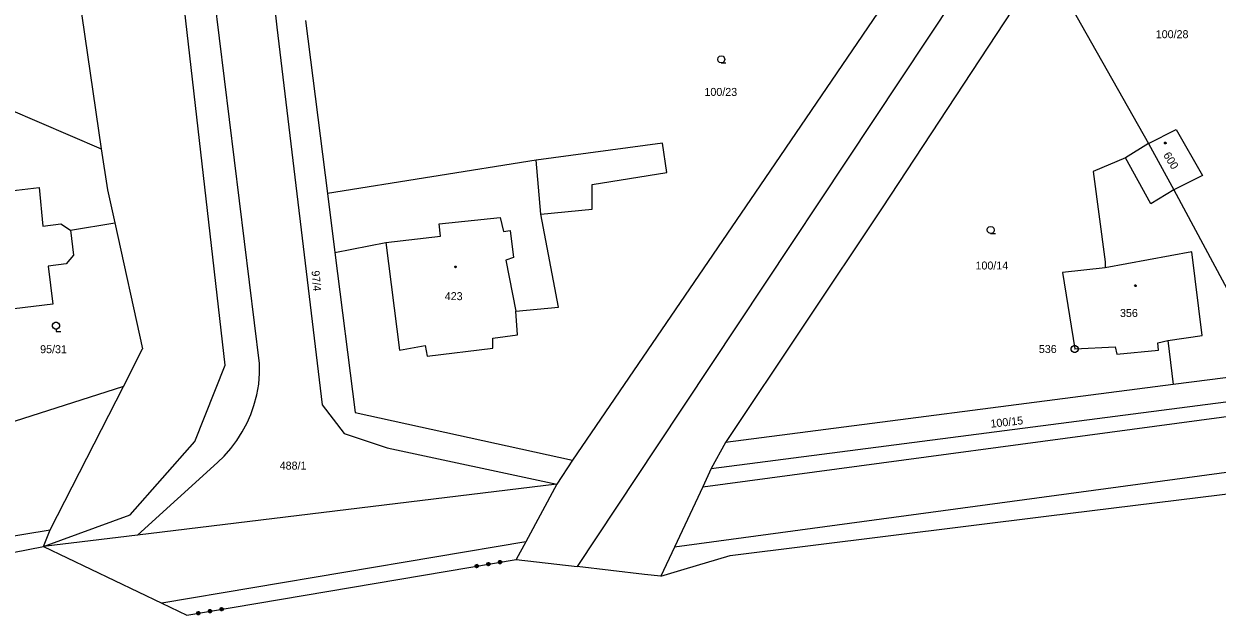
# Model space of a CAD drawing. Extents: x -757994 to -755874, y -1047691 to -1046119.
# Drawn here: x -757091.1 to -756964.3, y -1047390.8 to -1047327.9 of the extents above; entities that cross this region are included whole.
import ezdxf

# ---------------------------------------------------------------- set-up
doc = ezdxf.new("R2010")
doc.units = 0
doc.layers.add('katastrální mapa', color=7, linetype='Continuous')

msp = doc.modelspace()

# ---------------------------------------------------------------- linework, layer by layer
at = {"layer": 'katastrální mapa'}
for p, q in [((-757066.08, -1047364.03), (-757084.15, -1047217)), ((-757072.48, -1047259.59), (-757064.24, -1047328.26)), ((-756965.11, -1047284.17), (-757023.91, -1047372.91)), ((-756995.19, -1047319.03), (-757012.92, -1047345.14)), ((-757085.99, -1047320.15), (-757082.9, -1047341.2)), ((-757069.73, -1047364.21), (-757074.6, -1047321.78)), ((-756982.67, -1047321.16), (-756999.93, -1047347.48)), ((-756982.67, -1047321.16), (-756971.64, -1047340.63)), ((-757064.24, -1047328.26), (-757059.45, -1047368.45)), ((-757061.19, -1047327.57), (-757058.88, -1047345.94)), ((-756971.64, -1047340.63), (-756968.69, -1047339.15)), ((-756968.69, -1047339.15), (-756965.92, -1047344.05)), ((-757082.9, -1047341.2), (-757082.26, -1047345.57)), ((-757023.26, -1047340.62), (-757036.71, -1047342.42)), ((-757022.8, -1047343.71), (-757023.26, -1047340.62)), ((-756971.64, -1047340.63), (-756974.08, -1047342.18)), ((-756971.64, -1047340.63), (-756968.95, -1047345.55)), ((-757036.71, -1047342.42), (-757058.88, -1047345.94)), ((-757036.2, -1047348.14), (-757036.71, -1047342.42)), ((-756974.08, -1047342.18), (-756977.51, -1047343.61)), ((-756971.38, -1047347.07), (-756974.08, -1047342.18)), ((-757030.75, -1047345.01), (-757022.8, -1047343.71)), ((-756977.51, -1047343.61), (-756976.24, -1047353.21)), ((-757012.92, -1047345.14), (-757032.84, -1047374.3)), ((-757030.75, -1047347.61), (-757030.75, -1047345.01)), ((-756965.92, -1047344.05), (-756968.95, -1047345.55)), ((-757082.26, -1047345.57), (-757081.48, -1047349.07)), ((-757058.88, -1047345.94), (-757058.09, -1047352.22)), ((-756968.95, -1047345.55), (-756971.38, -1047347.07)), ((-756968.95, -1047345.55), (-756958.6, -1047364.92)), ((-757036.2, -1047348.14), (-757030.75, -1047347.61)), ((-756999.93, -1047347.48), (-757016.6, -1047372.45)), ((-757046.99, -1047349.17), (-757040.52, -1047348.52)), ((-757040.52, -1047348.52), (-757040.18, -1047349.99)), ((-757034.31, -1047358.03), (-757036.2, -1047348.14)), ((-757086.17, -1047349.84), (-757081.48, -1047349.07)), ((-757081.48, -1047349.07), (-757078.51, -1047362.49)), ((-757046.88, -1047350.51), (-757046.99, -1047349.17)), ((-757040.18, -1047349.99), (-757039.45, -1047349.88)), ((-757039.45, -1047349.88), (-757039.1, -1047352.75)), ((-757058.09, -1047352.22), (-757052.66, -1047351.16)), ((-757052.66, -1047351.16), (-757046.88, -1047350.51)), ((-757052.66, -1047351.16), (-757051.21, -1047362.63)), ((-757019, -1047377.14), (-756823.27, -1047350.82)), ((-757058.09, -1047352.22), (-757055.94, -1047369.26)), ((-757039.1, -1047352.75), (-757039.92, -1047353.05)), ((-756967.05, -1047352.15), (-756976.24, -1047353.85)), ((-756965.94, -1047361.05), (-756967.05, -1047352.15)), ((-757039.92, -1047353.05), (-757038.87, -1047358.47)), ((-756976.24, -1047353.85), (-756980.78, -1047354.37)), ((-756976.24, -1047353.21), (-756976.24, -1047353.85)), ((-756980.78, -1047354.37), (-756979.47, -1047362.49)), ((-756822.35, -1047356.58), (-757022.01, -1047383.57)), ((-757038.87, -1047358.47), (-757034.31, -1047358.03)), ((-757038.69, -1047361), (-757038.87, -1047358.47)), ((-757041.32, -1047361.33), (-757038.69, -1047361)), ((-757041.32, -1047362.42), (-757041.32, -1047361.33)), ((-756970.65, -1047361.84), (-756969.59, -1047361.59)), ((-756969.59, -1047361.59), (-756965.94, -1047361.05)), ((-756969.59, -1047361.59), (-756969.02, -1047366.27)), ((-757080.55, -1047366.5), (-757078.51, -1047362.49)), ((-757051.21, -1047362.63), (-757048.48, -1047362.14)), ((-757048.48, -1047362.14), (-757048.28, -1047363.24)), ((-757048.28, -1047363.24), (-757041.32, -1047362.42)), ((-756979.49, -1047362.49), (-756979.45, -1047362.49)), ((-756979.47, -1047362.49), (-756975.17, -1047362.27)), ((-756975.17, -1047362.27), (-756974.99, -1047363.05)), ((-756974.99, -1047363.05), (-756970.58, -1047362.61)), ((-756970.58, -1047362.61), (-756970.65, -1047361.84)), ((-757072.96, -1047372.32), (-757069.73, -1047364.21)), ((-756958.6, -1047364.92), (-756969.02, -1047366.27)), ((-757080.55, -1047366.5), (-757096.89, -1047371.72)), ((-757088.32, -1047381.73), (-757080.55, -1047366.5)), ((-756969.02, -1047366.27), (-757016.6, -1047372.45)), ((-757018.1, -1047375.21), (-756958.99, -1047367.54)), ((-757059.45, -1047368.45), (-757057.09, -1047371.47)), ((-757055.94, -1047369.26), (-757032.84, -1047374.3)), ((-757057.09, -1047371.47), (-757052.52, -1047373)), ((-757079.82, -1047380.13), (-757072.96, -1047372.32)), ((-757052.52, -1047373), (-757034.5, -1047376.88)), ((-757023.91, -1047372.91), (-757032.34, -1047385.62)), ((-757016.6, -1047372.45), (-757018.1, -1047375.21)), ((-757032.84, -1047374.3), (-757034.5, -1047376.88)), ((-757079.04, -1047382.29), (-757070.56, -1047374.55)), ((-757018.1, -1047375.21), (-757019, -1047377.14)), ((-756982.51, -1047380.29), (-756948.97, -1047376.12)), ((-757034.5, -1047376.88), (-757079.04, -1047382.29)), ((-757034.5, -1047376.88), (-757037.8, -1047382.99)), ((-757019, -1047377.14), (-757022.01, -1047383.57)), ((-757089.06, -1047383.51), (-757079.82, -1047380.13)), ((-757016.08, -1047384.46), (-756982.51, -1047380.29)), ((-757131.75, -1047388.8), (-757088.32, -1047381.73)), ((-757089.06, -1047383.51), (-757088.32, -1047381.73)), ((-757079.04, -1047382.29), (-757089.06, -1047383.51)), ((-757037.8, -1047382.99), (-757076.46, -1047389.54)), ((-757037.8, -1047382.99), (-757038.81, -1047384.87)), ((-757119.12, -1047389.4), (-757089.06, -1047383.51)), ((-757089.06, -1047383.51), (-757076.46, -1047389.54)), ((-757022.01, -1047383.57), (-757023.46, -1047386.66)), ((-757020.98, -1047385.92), (-757016.08, -1047384.46)), ((-757073.82, -1047390.8), (-757038.81, -1047384.87)), ((-757038.81, -1047384.87), (-757032.34, -1047385.62)), ((-757025.2, -1047386.46), (-757032.34, -1047385.62)), ((-757023.46, -1047386.66), (-757025.2, -1047386.46)), ((-757023.46, -1047386.66), (-757020.98, -1047385.92)), ((-757076.46, -1047389.54), (-757073.82, -1047390.8))]:
    msp.add_line(p, q, dxfattribs=at)
for points in [[(-757017.02, -1047332.06), (-757017.21, -1047332.01), (-757017.35, -1047331.88), (-757017.4, -1047331.69), (-757017.35, -1047331.51), (-757017.21, -1047331.37), (-757017.03, -1047331.32), (-757016.84, -1047331.37), (-757016.71, -1047331.51), (-757016.66, -1047331.7), (-757016.71, -1047331.89), (-757016.84, -1047332.02), (-757017.03, -1047332.07), (-757016.53, -1047332.07)], [(-757101.04, -1047336.38), (-757096.14, -1047335.54), (-757082.9, -1047341.2)], [(-757109.81, -1047347.77), (-757105.7, -1047347.34), (-757105.77, -1047346.77), (-757099.87, -1047346.07), (-757099.78, -1047346.54), (-757089.52, -1047345.31), (-757089.13, -1047349.43), (-757087.19, -1047349.2), (-757086.17, -1047349.84)], [(-757086.17, -1047349.84), (-757085.87, -1047352.5), (-757086.64, -1047353.43), (-757088.55, -1047353.69), (-757088.06, -1047357.72), (-757098.35, -1047358.96), (-757098.31, -1047359.44)], [(-756988.4, -1047350.2), (-756988.59, -1047350.15), (-756988.73, -1047350.01), (-756988.78, -1047349.83), (-756988.73, -1047349.65), (-756988.59, -1047349.51), (-756988.41, -1047349.46), (-756988.22, -1047349.51), (-756988.09, -1047349.65), (-756988.04, -1047349.84), (-756988.09, -1047350.02), (-756988.22, -1047350.16), (-756988.41, -1047350.21), (-756987.91, -1047350.21)], [(-757087.71, -1047360.38), (-757087.8, -1047360.38), (-757087.98, -1047360.28), (-757088.07, -1047360.11), (-757088.07, -1047359.92), (-757087.98, -1047359.74), (-757087.8, -1047359.65), (-757087.61, -1047359.65), (-757087.44, -1047359.74), (-757087.35, -1047359.92), (-757087.35, -1047360.11), (-757087.44, -1047360.28), (-757087.61, -1047360.38), (-757087.71, -1047360.38), (-757087.71, -1047360.64), (-757087.21, -1047360.64)], [(-757070.56, -1047374.55), (-757069.86, -1047373.88), (-757069.14, -1047373.07), (-757068.5, -1047372.21), (-757067.92, -1047371.3), (-757067.42, -1047370.35), (-757067.03, -1047369.46), (-757066.68, -1047368.5), (-757066.38, -1047367.37), (-757066.18, -1047366.22), (-757066.08, -1047365.05), (-757066.08, -1047364.03)], [(-757042.97, -1047385.41), (-757042.86, -1047385.49), (-757042.84, -1047385.62), (-757042.92, -1047385.73), (-757043.05, -1047385.76), (-757043.16, -1047385.68), (-757043.18, -1047385.54), (-757043.1, -1047385.44), (-757042.97, -1047385.41), (-757042.96, -1047385.43), (-757043.08, -1047385.45), (-757043.11, -1047385.5), (-757042.92, -1047385.46), (-757042.88, -1047385.5), (-757043.15, -1047385.54), (-757043.14, -1047385.58), (-757042.88, -1047385.54), (-757042.87, -1047385.58), (-757043.13, -1047385.62), (-757043.12, -1047385.66), (-757042.86, -1047385.62), (-757042.88, -1047385.66), (-757043.09, -1047385.7), (-757043.05, -1047385.73), (-757042.91, -1047385.71)], [(-757041.73, -1047385.2), (-757041.62, -1047385.28), (-757041.6, -1047385.41), (-757041.68, -1047385.52), (-757041.81, -1047385.55), (-757041.92, -1047385.47), (-757041.95, -1047385.34), (-757041.87, -1047385.23), (-757041.73, -1047385.2), (-757041.74, -1047385.22), (-757041.85, -1047385.24), (-757041.89, -1047385.29), (-757041.69, -1047385.26), (-757041.64, -1047385.29), (-757041.92, -1047385.34), (-757041.91, -1047385.38), (-757041.64, -1047385.33), (-757041.63, -1047385.37), (-757041.91, -1047385.41), (-757041.9, -1047385.45), (-757041.62, -1047385.41), (-757041.66, -1047385.45), (-757041.85, -1047385.49), (-757041.81, -1047385.52), (-757041.69, -1047385.5)], [(-757040.5, -1047384.99), (-757040.39, -1047385.07), (-757040.36, -1047385.2), (-757040.44, -1047385.31), (-757040.58, -1047385.34), (-757040.69, -1047385.26), (-757040.71, -1047385.13), (-757040.63, -1047385.02), (-757040.5, -1047384.99), (-757040.51, -1047385.02), (-757040.63, -1047385.04), (-757040.65, -1047385.08), (-757040.47, -1047385.05), (-757040.42, -1047385.08), (-757040.68, -1047385.13), (-757040.67, -1047385.16), (-757040.41, -1047385.12), (-757040.41, -1047385.16), (-757040.66, -1047385.2), (-757040.66, -1047385.24), (-757040.41, -1047385.2), (-757040.42, -1047385.24), (-757040.62, -1047385.28), (-757040.59, -1047385.31), (-757040.47, -1047385.29)], [(-757072.55, -1047390.42), (-757072.44, -1047390.5), (-757072.42, -1047390.63), (-757072.5, -1047390.74), (-757072.63, -1047390.77), (-757072.74, -1047390.69), (-757072.76, -1047390.56), (-757072.68, -1047390.45), (-757072.55, -1047390.42), (-757072.54, -1047390.44), (-757072.66, -1047390.46), (-757072.69, -1047390.51), (-757072.5, -1047390.47), (-757072.46, -1047390.51), (-757072.73, -1047390.55), (-757072.72, -1047390.59), (-757072.46, -1047390.55), (-757072.45, -1047390.59), (-757072.71, -1047390.63), (-757072.7, -1047390.67), (-757072.44, -1047390.63), (-757072.46, -1047390.67), (-757072.67, -1047390.71), (-757072.63, -1047390.74), (-757072.49, -1047390.72)], [(-757071.31, -1047390.21), (-757071.2, -1047390.29), (-757071.18, -1047390.42), (-757071.26, -1047390.53), (-757071.39, -1047390.56), (-757071.5, -1047390.48), (-757071.52, -1047390.35), (-757071.45, -1047390.24), (-757071.31, -1047390.21), (-757071.31, -1047390.23), (-757071.43, -1047390.25), (-757071.47, -1047390.3), (-757071.27, -1047390.27), (-757071.22, -1047390.3), (-757071.5, -1047390.35), (-757071.49, -1047390.39), (-757071.22, -1047390.34), (-757071.21, -1047390.38), (-757071.48, -1047390.42), (-757071.48, -1047390.46), (-757071.2, -1047390.42), (-757071.23, -1047390.46), (-757071.43, -1047390.5), (-757071.39, -1047390.53), (-757071.27, -1047390.51)], [(-757070.08, -1047390), (-757069.97, -1047390.08), (-757069.94, -1047390.21), (-757070.02, -1047390.32), (-757070.15, -1047390.35), (-757070.26, -1047390.27), (-757070.29, -1047390.14), (-757070.21, -1047390.03), (-757070.08, -1047390), (-757070.09, -1047390.03), (-757070.21, -1047390.05), (-757070.23, -1047390.09), (-757070.05, -1047390.06), (-757070, -1047390.09), (-757070.26, -1047390.14), (-757070.25, -1047390.17), (-757069.99, -1047390.13), (-757069.99, -1047390.17), (-757070.24, -1047390.21), (-757070.24, -1047390.25), (-757069.98, -1047390.21), (-757070, -1047390.25), (-757070.2, -1047390.29), (-757070.17, -1047390.32), (-757070.05, -1047390.3)]]:
    msp.add_lwpolyline(points, dxfattribs=at)
for points in [[(-756969.85, -1047340.5), (-756969.8, -1047340.51), (-756969.77, -1047340.56), (-756969.76, -1047340.59), (-756969.77, -1047340.64), (-756969.82, -1047340.67), (-756969.85, -1047340.68), (-756969.9, -1047340.66), (-756969.93, -1047340.63), (-756969.94, -1047340.59), (-756969.93, -1047340.54), (-756969.89, -1047340.51)], [(-757045.27, -1047353.68), (-757045.22, -1047353.69), (-757045.2, -1047353.73), (-757045.19, -1047353.76), (-757045.2, -1047353.8), (-757045.24, -1047353.84), (-757045.27, -1047353.85), (-757045.32, -1047353.83), (-757045.35, -1047353.8), (-757045.35, -1047353.76), (-757045.35, -1047353.72), (-757045.3, -1047353.68)], [(-756973.03, -1047355.68), (-756972.98, -1047355.69), (-756972.96, -1047355.73), (-756972.95, -1047355.76), (-756972.96, -1047355.8), (-756973, -1047355.84), (-756973.03, -1047355.85), (-756973.08, -1047355.83), (-756973.1, -1047355.8), (-756973.11, -1047355.76), (-756973.1, -1047355.72), (-756973.07, -1047355.68)], [(-756979.38, -1047362.13), (-756979.21, -1047362.23), (-756979.11, -1047362.4), (-756979.11, -1047362.59), (-756979.21, -1047362.76), (-756979.38, -1047362.86), (-756979.57, -1047362.86), (-756979.74, -1047362.76), (-756979.84, -1047362.59), (-756979.84, -1047362.4), (-756979.74, -1047362.23), (-756979.57, -1047362.13)]]:
    msp.add_lwpolyline(points, close=True, dxfattribs=at)

# ---------------------------------------------------------------- texts
for s, p in [('100/28', (-756970.87, -1047329.44)), ('100/23', (-757018.82, -1047335.58)), ('100/14', (-756990.02, -1047354.04)), ('423', (-757046.41, -1047357.3)), ('356', (-756974.67, -1047359.09)), ('95/31', (-757089.4, -1047362.94)), ('536', (-756983.29, -1047362.92)), ('488/1', (-757063.95, -1047375.32))]:
    msp.add_text(s, height=0.85, dxfattribs=at).set_placement(p)
for s, rotation, p in [('600', 302.0061, (-756970.11, -1047341.87)), ('97/4', 274.9624, (-757060.57, -1047354.18)), ('100/15', 6.2452, (-756988.38, -1047370.87))]:
    msp.add_text(s, height=0.85, rotation=rotation, dxfattribs=at).set_placement(p)

doc.saveas('drawing.dxf')
